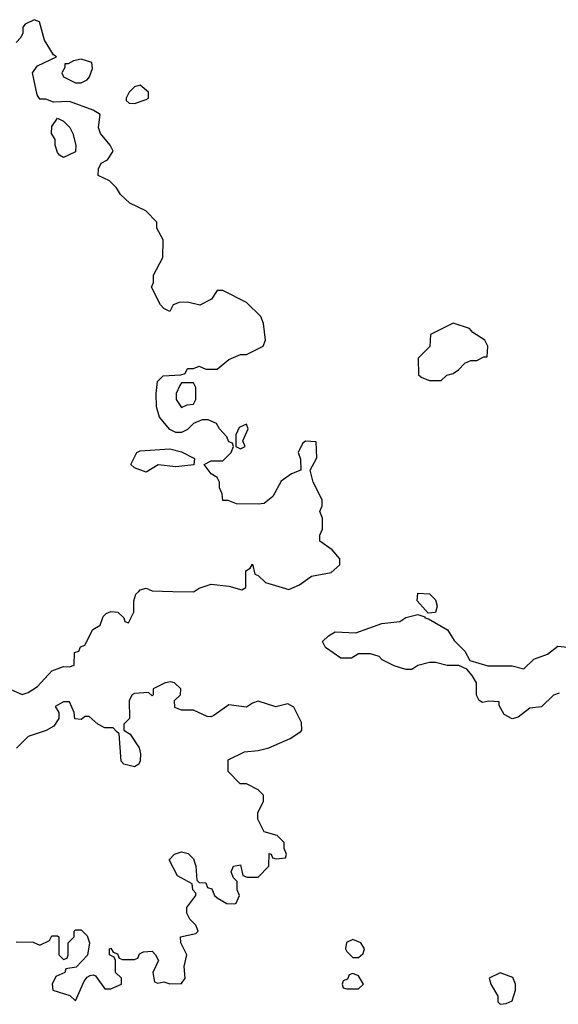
# Model space of a CAD drawing. Header units: inches. Extents: x 2380053 to 2584298, y 380219 to 546618.
# Tile 604 of 656: x 2512501 to 2514327, y 488602 to 491935. Entities that reach past the tile are written whole.
import ezdxf

# ---------------------------------------------------------------- set-up
doc = ezdxf.new("R2010")
doc.units = ezdxf.units.IN
doc.header["$MEASUREMENT"] = 0
doc.layers.add('C5418', color=7, linetype='Continuous')
doc.layers.add('C5419', color=7, linetype='Continuous')

msp = doc.modelspace()

# ---------------------------------------------------------------- linework, layer by layer
at = {"layer": 'C5418', "color": 2}
for points, elevation in [([(2512441, 489681), (2512510, 489651.3), (2512530, 489658), (2512562, 489678), (2512610, 489731.3), (2512650, 489746), (2512670, 489744.7), (2512686, 489750), (2512687.3, 489792.7), (2512702, 489798), (2512707.3, 489812.7), (2512722, 489818), (2512748.7, 489871.3), (2512774, 489886), (2512784.7, 489915.3), (2512794.6, 489925.4), (2512810, 489931.3), (2512834, 489930), (2512854, 489910), (2512858, 489898), (2512870, 489894), (2512888, 489930), (2512888.4, 489968.4), (2512895.3, 489990), (2512905.3, 490000)], 46), ([(2513020, 490000), (2513090, 489998), (2513093, 490000)], 46), ([(2514330, 489655.1), (2514310, 489649), (2514270, 489609), (2514230, 489604), (2514190, 489574), (2514170, 489568), (2514143.1, 489583.1), (2514126, 489614), (2514126, 489626), (2514090, 489628.7), (2514070, 489624), (2514058, 489630), (2514049.1, 489649.1), (2514049.2, 489690), (2514035.1, 489715.1), (2514016.5, 489736.5), (2513990, 489749), (2513950, 489749.3), (2513910, 489759), (2513890, 489759), (2513850.9, 489749.1), (2513830, 489735.3), (2513810, 489735.3), (2513770, 489748), (2513730, 489768), (2513719, 489779), (2513690, 489788.7), (2513650, 489788.7), (2513626, 489774), (2513590, 489774), (2513538, 489810), (2513528, 489830), (2513548, 489850), (2513570, 489862.8), (2513640.4, 489859.6), (2513729.1, 489890.9), (2513790, 489898), (2513810, 489911.3), (2513850, 489922), (2513874, 489914), (2513874, 489910), (2513886.8, 489906.8), (2513951.3, 489870), (2513974, 489834), (2514010, 489798), (2514026.4, 489766.4), (2514087.7, 489747.7), (2514170, 489748), (2514210, 489738), (2514244, 489770), (2514290, 489787.3), (2514325.2, 489814.8), (2514390, 489807.3)], 42), ([(2512490, 488814), (2512547.3, 488812.7), (2512570, 488802), (2512602, 488818), (2512610, 488834), (2512630, 488834), (2512634, 488830), (2512634, 488770), (2512650, 488754), (2512662, 488758), (2512666, 488770), (2512666, 488810), (2512686, 488830), (2512686, 488850), (2512690, 488854), (2512710, 488854), (2512730, 488834), (2512738, 488810), (2512731.6, 488768.4), (2512692.7, 488727.3), (2512658, 488722), (2512654, 488710), (2512623.5, 488696.5), (2512612, 488670), (2512614, 488650), (2512671.3, 488631.3), (2512690, 488614), (2512720.2, 488679.8), (2512730, 488694), (2512740.4, 488699.6), (2512750, 488702), (2512758, 488698), (2512790, 488654), (2512810, 488654), (2512846, 488670), (2512846, 488690), (2512826, 488710), (2512826, 488750), (2512822, 488762), (2512806, 488770), (2512806, 488790), (2512810, 488792), (2512818, 488778), (2512832.7, 488772.7), (2512838, 488758), (2512850, 488754), (2512890, 488754), (2512902, 488758), (2512907.3, 488772.7), (2512920.4, 488779.6), (2512950, 488782), (2512962, 488770), (2512971.3, 488750), (2512952, 488710), (2512958, 488678), (2512970, 488674), (2512990, 488678), (2513010, 488671.3), (2513050, 488672), (2513062, 488690), (2513059, 488730), (2513068, 488770), (2513048, 488810), (2513046, 488830), (2513098, 488842), (2513106, 488850), (2513098, 488870), (2513078, 488890), (2513068, 488910), (2513068, 488930), (2513098, 488970), (2513098, 488978), (2513088, 488990), (2513086, 489010), (2513036.4, 489036.4), (2513008.4, 489091.6), (2513026, 489110), (2513050, 489118), (2513072.7, 489112.7), (2513090, 489094), (2513098, 489070), (2513102, 489022), (2513110, 489014), (2513132.7, 489012.7), (2513138, 488998), (2513152.7, 488992.7), (2513162, 488970), (2513170, 488962), (2513203.6, 488943.6), (2513230, 488942), (2513235.3, 488944.7), (2513246, 488970), (2513238, 488990), (2513238, 489018), (2513226, 489030), (2513218, 489050), (2513226, 489070), (2513250, 489074), (2513258, 489038), (2513272.7, 489032.7), (2513310, 489032), (2513346, 489070), (2513347.3, 489112.7), (2513354, 489110), (2513358, 489098), (2513370, 489094), (2513402, 489098), (2513406, 489110), (2513398, 489130), (2513398, 489150), (2513373.6, 489173.6), (2513330, 489186), (2513308.4, 489228.4), (2513308, 489250), (2513328, 489290), (2513328, 489310), (2513310, 489328), (2513270, 489348), (2513248.9, 489348.9), (2513208, 489390), (2513208, 489430), (2513263.1, 489456.9), (2513310, 489461), (2513346, 489470), (2513418, 489502), (2513454.6, 489525.4), (2513458, 489530), (2513456.4, 489556.4), (2513430, 489608), (2513410, 489619), (2513368.9, 489608.9), (2513310, 489628.7), (2513290, 489622), (2513270, 489608), (2513210, 489615.3), (2513159.8, 489580.2), (2513150, 489575.3), (2513136.4, 489576.4), (2513090, 489598), (2513050, 489598), (2513027.3, 489607.3), (2513026, 489630), (2513046, 489650), (2513048, 489670), (2513026, 489690), (2513013.2, 489693.2), (2512994, 489690), (2512954, 489670), (2512954, 489650), (2512950, 489646), (2512938, 489658), (2512890, 489654), (2512882, 489650), (2512872, 489630), (2512874, 489570), (2512854, 489550), (2512854, 489530), (2512876, 489516), (2512906, 489470), (2512911.3, 489450), (2512910, 489426), (2512904.7, 489415.3), (2512890, 489406), (2512854.6, 489414.6), (2512845.6, 489425.6), (2512838, 489518), (2512830, 489526), (2512818, 489538), (2512790, 489538), (2512766, 489550), (2512736.4, 489576.4), (2512723.6, 489576.4), (2512710, 489566), (2512688.4, 489568.4), (2512686, 489590), (2512670, 489626), (2512650, 489626), (2512622, 489610), (2512634, 489590), (2512634, 489570), (2512616.9, 489543.1), (2512591.1, 489528.9), (2512530, 489508.7), (2512491.1, 489468.9)], 46)]:
    msp.add_lwpolyline(points, dxfattribs=dict(at, elevation=elevation))
for points, elevation in [([(2513886, 489926), (2513876.4, 489936.4), (2513848.4, 489968.4), (2513850, 489994), (2513890, 489992), (2513910, 489971.3), (2513916, 489950), (2513910, 489928)], 42), ([(2513630, 488820.9), (2513608.5, 488811.5), (2513604.9, 488790), (2513610, 488781), (2513630, 488761), (2513650, 488761), (2513665.6, 488774.4), (2513669.3, 488790), (2513657.2, 488810)], 46), ([(2513630, 488706), (2513618, 488702), (2513612.7, 488687.3), (2513598, 488682), (2513594, 488670), (2513598, 488658), (2513610, 488654), (2513650, 488654), (2513666, 488670), (2513650, 488698)], 46), ([(2514130, 488708.7), (2514092, 488690), (2514098, 488670), (2514122, 488630), (2514122, 488610), (2514130, 488602), (2514150, 488604.7), (2514170, 488614), (2514182, 488650), (2514182, 488670), (2514172.5, 488692.5)], 46)]:
    msp.add_lwpolyline(points, close=True, dxfattribs=dict(at, elevation=elevation))
at = {"layer": 'C5419', "color": 2, "elevation": 46}
for points in [[(2513093, 490000), (2513109.3, 490010.7), (2513150, 490024.7), (2513210, 490018), (2513254.6, 490005.4), (2513267.3, 490012.7), (2513268, 490070), (2513282, 490078), (2513290, 490092), (2513298, 490058), (2513310, 490054), (2513334, 490030), (2513413.6, 490006.4), (2513450, 490022), (2513490, 490051.3), (2513556.4, 490063.6), (2513586, 490090), (2513586, 490110), (2513560.4, 490140.4), (2513518, 490170), (2513518, 490190), (2513528, 490210), (2513527.3, 490247.3), (2513518, 490270), (2513526, 490290), (2513526, 490310), (2513495.3, 490370), (2513486, 490410), (2513508.4, 490451.6), (2513506, 490506), (2513470, 490508), (2513459.6, 490500.4), (2513444.7, 490470), (2513452.7, 490447.3), (2513454, 490410), (2513422, 490398), (2513387.1, 490372.9), (2513358.8, 490321.2), (2513336.9, 490303.1), (2513330, 490298), (2513310, 490295.3), (2513236.4, 490296.4), (2513207.3, 490307.3), (2513190, 490308), (2513188, 490330), (2513178, 490350), (2513178, 490370), (2513170, 490386), (2513150, 490398), (2513126, 490430), (2513150, 490442), (2513190, 490442), (2513218, 490470), (2513226, 490490), (2513222, 490502), (2513210, 490506), (2513203.1, 490523.1), (2513178, 490550), (2513168.4, 490568.4), (2513140.4, 490580.4), (2513119.6, 490580.4), (2513090, 490568), (2513070, 490548), (2513050, 490538), (2513030, 490538), (2513010, 490548), (2512975.3, 490590), (2512964.7, 490624.7), (2512964, 490670), (2512968.7, 490710), (2512988, 490730), (2513047.3, 490732.7), (2513062, 490738), (2513070, 490754), (2513090, 490754), (2513110, 490762), (2513132.7, 490752.7), (2513170, 490752), (2513210, 490784.7), (2513250, 490802), (2513270, 490802), (2513326, 490830), (2513334, 490850), (2513327.3, 490907.3), (2513318, 490930), (2513270, 490978), (2513190, 491018), (2513170, 491018), (2513151.1, 490988.9), (2513111.3, 490968.7), (2513070, 490979), (2513042, 490978), (2513022, 490970), (2513010, 490948), (2512990, 490958), (2512978, 490970), (2512948, 491030), (2512954.6, 491045.4), (2512955.3, 491070), (2512986, 491130), (2512988, 491190), (2512966, 491230), (2512966, 491250), (2512928.4, 491288.4), (2512874.6, 491314.6), (2512843.1, 491343.1), (2512830, 491366), (2512806, 491390), (2512767.3, 491407.3), (2512768, 491430), (2512778, 491450), (2512799, 491461), (2512818, 491490), (2512808, 491510), (2512775.3, 491550), (2512769, 491570), (2512774.6, 491614.6), (2512750, 491628.7), (2512670, 491658), (2512616.4, 491656.4), (2512590, 491666), (2512570, 491666), (2512560.4, 491680.4), (2512544.7, 491755.3), (2512561.2, 491778.8), (2512626, 491810), (2512616.4, 491816.4), (2512585.6, 491865.6), (2512568.4, 491928.4), (2512550, 491935.3), (2512519.6, 491920.4), (2512512, 491910), (2512512, 491890), (2512505.4, 491874.6), (2512490, 491858)], [(2512905.3, 490000), (2512910, 490004.7), (2512930, 490011.3), (2512950, 490002), (2513020, 490000)]]:
    msp.add_lwpolyline(points, dxfattribs=at)
for points in [[(2512710, 491802), (2512683.6, 491796.4), (2512666, 491786), (2512654, 491786), (2512654, 491774), (2512644.7, 491755.3), (2512650, 491742), (2512690, 491722), (2512710, 491722), (2512730, 491732), (2512738, 491742), (2512748, 491770), (2512746, 491790)], [(2512910, 491714), (2512890, 491708), (2512872, 491690), (2512862, 491670), (2512862, 491662), (2512872.7, 491652.7), (2512890, 491652), (2512930, 491664.7), (2512938, 491670), (2512938, 491690)], [(2512650, 491468.7), (2512636.4, 491476.4), (2512630, 491486), (2512622, 491510), (2512622, 491530), (2512608.7, 491550), (2512610, 491574), (2512630, 491602), (2512650, 491592), (2512670.9, 491570.9), (2512682, 491550), (2512691.3, 491510), (2512690, 491488)], [(2513970, 490908), (2513894, 490870), (2513891.6, 490828.4), (2513852, 490790), (2513852.7, 490732.7), (2513863.6, 490723.6), (2513890, 490714), (2513930, 490714), (2513948.4, 490731.6), (2513970, 490738), (2513988, 490750), (2514010, 490772), (2514030, 490782), (2514050, 490782), (2514074, 490794), (2514086, 490794), (2514088, 490830), (2514078, 490850), (2514036.4, 490876.4), (2514026, 490890)], [(2513090, 490706), (2513050, 490706), (2513043.6, 490696.4), (2513032, 490670), (2513032, 490650), (2513050, 490622), (2513068.4, 490631.6), (2513090, 490634), (2513098, 490650), (2513098, 490690)], [(2513270, 490566), (2513245.4, 490554.6), (2513234, 490530), (2513234, 490490), (2513250, 490482), (2513266, 490490), (2513258, 490510), (2513275.3, 490550)], [(2513030, 490422), (2512971.1, 490428.9), (2512930, 490404), (2512890, 490418), (2512878, 490430), (2512898, 490470), (2512910, 490476), (2513010, 490482), (2513050, 490472), (2513094, 490450), (2513091.3, 490428.7)]]:
    msp.add_lwpolyline(points, close=True, dxfattribs=at)

doc.saveas('drawing.dxf')
